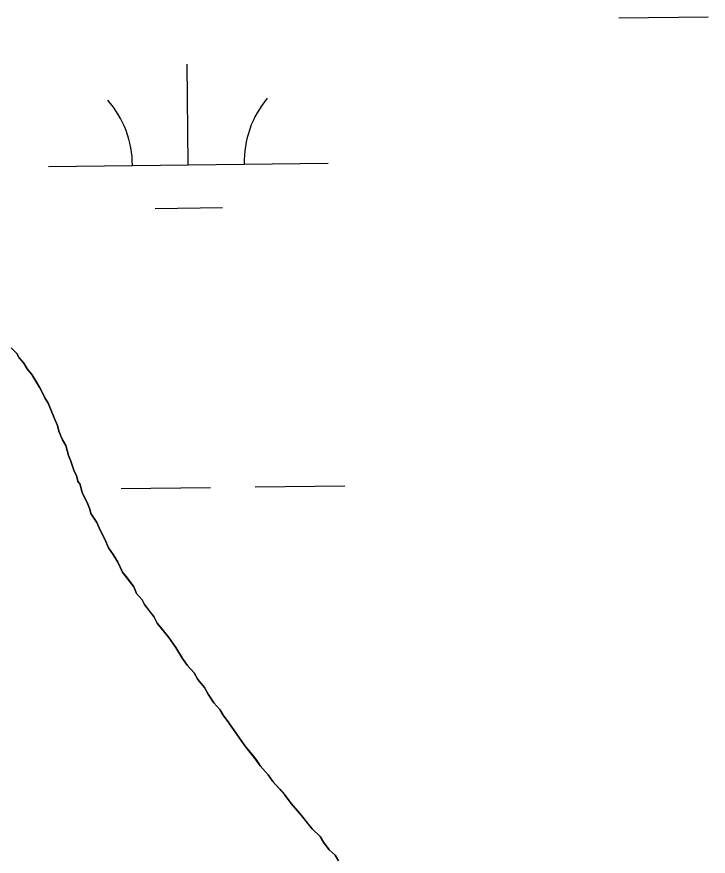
# Model space of a CAD drawing. Extents: x 3694830 to 3732949, y 415201 to 440970.
# Drawn here: x 3728645.3 to 3728892.6, y 422824 to 423124.2 of the extents above; entities that cross this region are included whole.
import ezdxf

# ---------------------------------------------------------------- set-up
doc = ezdxf.new("R2010")
doc.units = 0
doc.layers.add('V-TOPO-SHOR', color=7, linetype='Continuous')
doc.layers.add('V-WETL-SWMP', color=7, linetype='Continuous')

msp = doc.modelspace()

# ---------------------------------------------------------------- linework, layer by layer
at = {"layer": 'V-TOPO-SHOR'}
for points in [[(3728645.3, 423003.83), (3728646.14, 423002.25), (3728647.79, 423000.27), (3728649.04, 422998.29), (3728650.68, 422996.32), (3728652.35, 422993.54), (3728653.6, 422991.56), (3728654.43, 422989.97)], [(3728654.43, 422989.97), (3728655.28, 422987.98), (3728656.52, 422986), (3728657.37, 422984.01), (3728658.64, 422980.82), (3728659.91, 422978.04), (3728660.35, 422976.04), (3728661.62, 422972.85), (3728662.87, 422970.87), (3728663.75, 422967.28), (3728664.59, 422965.29), (3728665.87, 422961.7), (3728666.71, 422960.11), (3728667.16, 422958.11), (3728667.98, 422956.93), (3728668.43, 422954.93), (3728668.85, 422953.73), (3728669.69, 422952.14), (3728670.53, 422950.55), (3728671.38, 422948.16), (3728671.82, 422946.57), (3728673.89, 422943.4), (3728675.16, 422940.61), (3728676.83, 422937.43), (3728678.1, 422934.25), (3728679.76, 422931.88), (3728681.42, 422929.1), (3728683.11, 422925.52), (3728684.75, 422923.55), (3728687.23, 422920.39), (3728688.08, 422917.99), (3728690.14, 422915.63), (3728690.98, 422914.04), (3728693.04, 422911.27), (3728694.28, 422909.7), (3728695.54, 422907.31), (3728697.19, 422905.34), (3728699.66, 422902.18), (3728702.15, 422898.61), (3728704.64, 422894.65), (3728706.3, 422892.28), (3728708.77, 422889.52), (3728710.02, 422887.14), (3728712.49, 422884.38), (3728713.74, 422882), (3728715.82, 422878.83), (3728717.88, 422876.46), (3728719.12, 422874.48), (3728721.19, 422871.71), (3728722.85, 422869.34), (3728724.92, 422866.17), (3728726.99, 422863.4), (3728729.88, 422859.85), (3728731.12, 422858.27), (3728732.36, 422856.29), (3728735.24, 422853.13), (3728736.89, 422850.76), (3728739.36, 422848), (3728741.01, 422846.03), (3728743.49, 422842.87), (3728745.14, 422840.89), (3728747.19, 422838.53), (3728749.67, 422835.37), (3728750.91, 422833.79), (3728753.78, 422831.04), (3728755.02, 422829.06), (3728757.09, 422826.29), (3728759.14, 422824.32), (3728760.39, 422822.34)]]:
    msp.add_lwpolyline(points, dxfattribs=at)
at = {"layer": 'V-WETL-SWMP'}
for p, q in [((3728860.63, 423123.82), (3728892.63, 423124.2)), ((3728706.66, 423071.24), (3728706.23, 423107.24)), ((3728656.66, 423070.64), (3728756.65, 423071.84)), ((3728694.84, 423055.67), (3728718.84, 423055.95)), ((3728645.3, 423003.83), (3728643.26, 423005.8)), ((3728646.14, 423002.25), (3728645.3, 423003.83)), ((3728647.79, 423000.27), (3728646.14, 423002.25)), ((3728649.04, 422998.29), (3728647.79, 423000.27)), ((3728650.68, 422996.32), (3728649.04, 422998.29)), ((3728653.6, 422991.56), (3728650.68, 422996.32)), ((3728654.43, 422989.97), (3728653.6, 422991.56)), ((3728655.28, 422987.98), (3728654.43, 422989.97)), ((3728656.52, 422986), (3728655.28, 422987.98)), ((3728658.64, 422980.82), (3728656.52, 422986)), ((3728659.91, 422978.04), (3728658.64, 422980.82)), ((3728660.35, 422976.04), (3728659.91, 422978.04)), ((3728661.62, 422972.85), (3728660.35, 422976.04)), ((3728662.87, 422970.87), (3728661.62, 422972.85)), ((3728663.75, 422967.28), (3728662.87, 422970.87)), ((3728664.59, 422965.29), (3728663.75, 422967.28)), ((3728665.87, 422961.7), (3728664.59, 422965.29)), ((3728666.71, 422960.11), (3728665.87, 422961.7)), ((3728667.16, 422958.11), (3728666.71, 422960.11)), ((3728667.98, 422956.93), (3728667.16, 422958.11)), ((3728668.43, 422954.93), (3728667.98, 422956.93)), ((3728668.85, 422953.73), (3728668.43, 422954.93)), ((3728682.63, 422955.51), (3728714.63, 422955.89)), ((3728730.62, 422956.09), (3728762.62, 422956.47)), ((3728670.53, 422950.55), (3728668.85, 422953.73)), ((3728671.38, 422948.16), (3728670.53, 422950.55)), ((3728671.82, 422946.57), (3728671.38, 422948.16)), ((3728673.89, 422943.4), (3728671.82, 422946.57)), ((3728675.16, 422940.61), (3728673.89, 422943.4)), ((3728676.83, 422937.43), (3728675.16, 422940.61)), ((3728678.1, 422934.25), (3728676.83, 422937.43)), ((3728679.76, 422931.88), (3728678.1, 422934.25)), ((3728681.42, 422929.1), (3728679.76, 422931.88)), ((3728683.11, 422925.52), (3728681.42, 422929.1)), ((3728687.23, 422920.39), (3728683.11, 422925.52)), ((3728688.08, 422918), (3728687.23, 422920.39)), ((3728690.14, 422915.63), (3728688.08, 422918)), ((3728690.98, 422914.04), (3728690.14, 422915.63)), ((3728694.28, 422909.69), (3728690.98, 422914.04)), ((3728695.54, 422907.31), (3728694.28, 422909.69)), ((3728699.66, 422902.18), (3728695.54, 422907.31)), ((3728702.15, 422898.62), (3728699.66, 422902.18)), ((3728704.64, 422894.65), (3728702.15, 422898.62)), ((3728706.3, 422892.28), (3728704.64, 422894.65)), ((3728708.77, 422889.52), (3728706.3, 422892.28)), ((3728710.02, 422887.14), (3728708.77, 422889.52)), ((3728712.49, 422884.38), (3728710.02, 422887.14)), ((3728713.74, 422882), (3728712.49, 422884.38)), ((3728715.82, 422878.83), (3728713.74, 422882)), ((3728717.88, 422876.46), (3728715.82, 422878.83)), ((3728719.12, 422874.48), (3728717.88, 422876.46)), ((3728721.19, 422871.71), (3728719.12, 422874.48)), ((3728724.92, 422866.17), (3728721.19, 422871.71)), ((3728726.99, 422863.4), (3728724.92, 422866.17)), ((3728731.11, 422858.27), (3728726.99, 422863.4)), ((3728732.36, 422856.29), (3728731.11, 422858.27)), ((3728735.24, 422853.13), (3728732.36, 422856.29)), ((3728736.9, 422850.76), (3728735.24, 422853.13)), ((3728741.01, 422846.03), (3728736.9, 422850.76)), ((3728743.49, 422842.87), (3728741.01, 422846.03)), ((3728747.19, 422838.53), (3728743.49, 422842.87)), ((3728750.91, 422833.79), (3728747.19, 422838.53)), ((3728753.78, 422831.04), (3728750.91, 422833.79)), ((3728755.02, 422829.06), (3728753.78, 422831.04)), ((3728757.09, 422826.29), (3728755.02, 422829.06)), ((3728759.14, 422824.32), (3728757.09, 422826.29)), ((3728760.39, 422822.34), (3728759.14, 422824.32))]:
    msp.add_line(p, q, dxfattribs=at)
for centre, start, end in [((3728651.41, 423071.06), 359.9115, 41.4552), ((3728761.89, 423072.37), 139.9115, 181.4552)]:
    msp.add_arc(centre, 35.25, start, end, dxfattribs=at)

doc.saveas('drawing.dxf')
